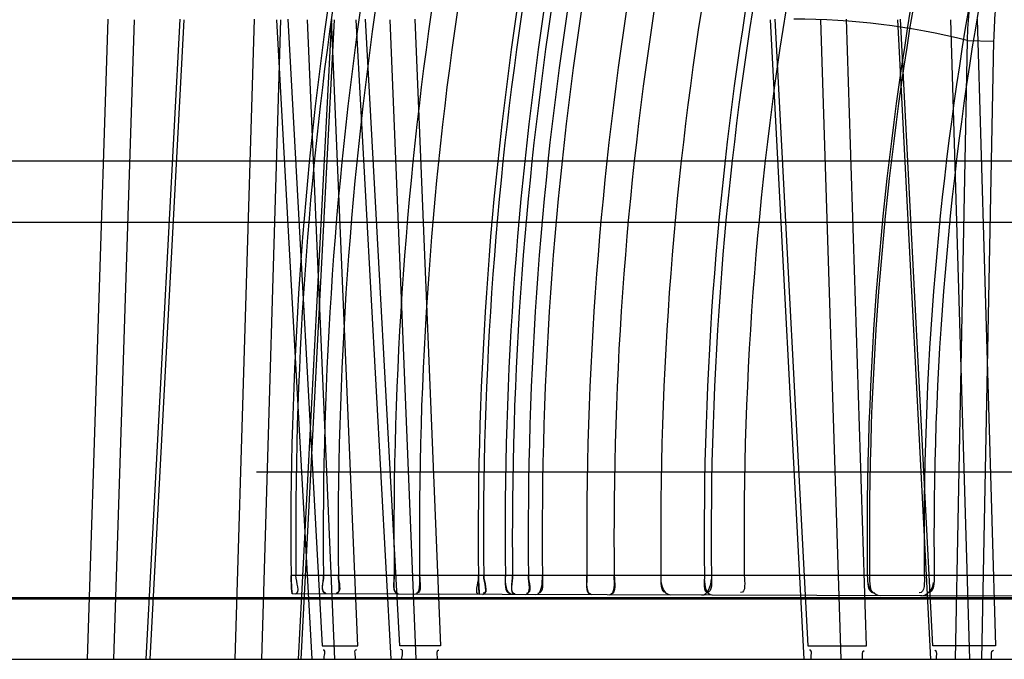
# Model space of a CAD drawing. Header units: millimetres. Extents: x 0 to 297, y 0 to 210.
# Tile 261 of 405: x 147.0317 to 147.1106, y 158.7315 to 158.7827. Entities that reach past the tile are written whole.
import ezdxf

# ---------------------------------------------------------------- set-up
doc = ezdxf.new("R2010")
doc.units = ezdxf.units.MM
doc.header["$LTSCALE"] = 16.335
doc.layers.add('INTFCLR_144815', color=7, linetype='CONTINUOUS')
doc.layers.add('INTFCLR_72935', color=7, linetype='CONTINUOUS')

msp = doc.modelspace()

# ---------------------------------------------------------------- linework, layer by layer
at = {"layer": 'INTFCLR_144815', "color": 9, "linetype": 'Continuous'}
for p, q in [((147.0387723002, 158.7827866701), (147.037117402, 158.7314782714)), ((147.0408761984, 158.7827343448), (147.0392209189, 158.7314782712)), ((147.04184045, 158.7314782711), (147.0445533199, 158.7827866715)), ((147.0421638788, 158.7314782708), (147.0448718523, 158.782734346)), ((147.0489679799, 158.731478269), (147.0505008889, 158.782786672)), ((147.0510882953, 158.7314782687), (147.0526218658, 158.7827343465)), ((147.0551247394, 158.7314782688), (147.0523075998, 158.7827343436)), ((147.0531765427, 158.7827866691), (147.0559352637, 158.7325690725)), ((147.056675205, 158.7827866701), (147.0540124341, 158.7314782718)), ((147.056884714, 158.7827343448), (147.0542269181, 158.7314782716)), ((147.0547406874, 158.7827343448), (147.0569165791, 158.7314782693)), ((147.058801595, 158.7325690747), (147.0566683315, 158.7827866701)), ((147.0586274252, 158.7827343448), (147.0614342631, 158.7314782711)), ((147.0621433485, 158.7325690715), (147.0593949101, 158.7827866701)), ((147.0634679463, 158.7314782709), (147.0613889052, 158.7827343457)), ((147.0633579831, 158.7827866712), (147.0653965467, 158.7325690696)), ((147.0945312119, 158.7314782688), (147.0918419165, 158.7827343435)), ((147.0921854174, 158.782786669), (147.0948179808, 158.7325690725)), ((147.0958325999, 158.7827343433), (147.0974701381, 158.7314782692)), ((147.0995192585, 158.7325690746), (147.0979125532, 158.7827866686)), ((147.102015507, 158.7827343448), (147.1046567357, 158.7314782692)), ((147.1048352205, 158.7325690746), (147.1022499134, 158.7827866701)), ((147.1078033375, 158.731478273), (147.1062881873, 158.7827343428)), ((147.1083817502, 158.7827866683), (147.1098687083, 158.7325690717)), ((147.1075848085, 158.7810745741), (147.1066183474, 158.731478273)), ((147.1075848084, 158.7810745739), (147.1097072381, 158.7810222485)), ((147.1097072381, 158.7810222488), (147.1087391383, 158.7314782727)), ((146.9566014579, 158.7714346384), (147.4933935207, 158.7714346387)), ((147.4918168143, 158.7664782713), (146.9278101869, 158.7664782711)), ((147.6859479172, 158.7363037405), (146.9564195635, 158.7363037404)), ((146.9701436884, 158.7364346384), (147.6736405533, 158.7364346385)), ((146.897397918, 158.7314782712), (147.6855042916, 158.7314782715))]:
    msp.add_line(p, q, dxfattribs=at)
at = {"layer": 'INTFCLR_144815', "color": 6, "linetype": 'Continuous'}
for p, q in [((147.1539927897, 158.7464782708), (147.0506636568, 158.7464782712)), ((147.0559352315, 158.7325690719), (147.0588015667, 158.7325690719)), ((147.065396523, 158.7325690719), (147.0621433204, 158.7325690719)), ((147.09481795, 158.7325690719), (147.0995192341, 158.7325690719)), ((147.1098686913, 158.7325690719), (147.1048351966, 158.7325690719))]:
    msp.add_line(p, q, dxfattribs=at)
at = {"layer": 'INTFCLR_144815', "color": 9, "linetype": 'Continuous'}
msp.add_arc((147.0937378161, 158.7259328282), 0.0568536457, 75.9035747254, 90.0199053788, dxfattribs=at)
for points, knots in [([(147.1251833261, 158.8050390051), (147.1241159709, 158.8052511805), (147.1224372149, 158.805305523), (147.1205536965, 158.8048856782), (147.1194937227, 158.8045148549), (147.1178733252, 158.8038031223), (147.116361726, 158.8027605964), (147.1150110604, 158.8014974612), (147.114094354, 158.8005345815), (147.1130163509, 158.7991941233), (147.1120557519, 158.797719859), (147.1113431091, 158.7964480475), (147.1103006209, 158.794381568), (147.1094635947, 158.7921693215), (147.1088155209, 158.7898688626), (147.1084205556, 158.7882516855), (147.1078649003, 158.7853352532), (147.107633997, 158.7827848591), (147.1075848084, 158.7810745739)], [0, 0, 0, 0, 0.09771588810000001, 0.1472704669, 0.1727131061, 0.1984371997, 0.3060937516, 0.3349763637, 0.3645291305, 0.4253885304, 0.4891348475, 0.5222846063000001, 0.5562566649, 0.6969275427, 0.733562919, 0.7708730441, 0.8463655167, 1, 1, 1, 1]), ([(147.1260564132, 158.8035939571), (147.1250546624, 158.8037930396), (147.1234795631, 158.8038440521), (147.1217131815, 158.8034482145), (147.1207204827, 158.8030986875), (147.1192038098, 158.8024285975), (147.1177909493, 158.8014465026), (147.116530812, 158.8002574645), (147.1156762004, 158.7993507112), (147.1146728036, 158.7980881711), (147.1137801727, 158.7967003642), (147.1131194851, 158.7955029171), (147.1121542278, 158.7935561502), (147.1113840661, 158.7914726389), (147.1107925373, 158.7893069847), (147.110433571, 158.787783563), (147.1099341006, 158.7850349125), (147.1097388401, 158.7826327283), (147.1097072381, 158.7810222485)], [0, 0, 0, 0, 0.0976914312, 0.1471743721, 0.1725712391, 0.1982435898, 0.3056783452, 0.3345042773, 0.3640047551, 0.4247766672, 0.4884590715, 0.5215903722, 0.5555516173, 0.6962629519, 0.7329371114, 0.7702971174, 0.8459277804, 1, 1, 1, 1])]:
    msp.add_open_spline(points, degree=3, knots=knots, dxfattribs=at)
at = {"layer": 'INTFCLR_144815', "color": 6, "linetype": 'Continuous'}
for points in [[(147.0560872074, 158.7314782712), (147.0560716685, 158.7317265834), (147.0562735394, 158.7322219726), (147.0560247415, 158.7322220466)], [(147.0586033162, 158.7314782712), (147.058629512, 158.7317407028), (147.0584383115, 158.732263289), (147.0587020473, 158.7322632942)], [(147.0623194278, 158.7314782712), (147.0623000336, 158.7317405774), (147.0625026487, 158.7322632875), (147.0622396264, 158.7322632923)], [(147.0651751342, 158.7314782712), (147.0652025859, 158.731726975), (147.0650262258, 158.7322219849), (147.0652764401, 158.7322220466)], [(147.0950851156, 158.7314782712), (147.0950559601, 158.7317273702), (147.0952223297, 158.7322220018), (147.0949715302, 158.7322220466)], [(147.0992119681, 158.7314782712), (147.0992473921, 158.7317155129), (147.0991025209, 158.7321859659), (147.0993423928, 158.7321859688)], [(147.1051234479, 158.7314782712), (147.1050933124, 158.7317153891), (147.1052468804, 158.732185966), (147.1050078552, 158.7321859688)], [(147.1095419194, 158.7314782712), (147.1095813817, 158.731727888), (147.1094361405, 158.7322220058), (147.1096888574, 158.7322220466)]]:
    msp.add_open_spline(points, degree=3, dxfattribs=at)
at = {"layer": 'INTFCLR_72935', "color": 7, "linetype": 'Continuous'}
for p, q in [((147.0534707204, 158.7371608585), (147.0534420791, 158.7381826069)), ((147.0684828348, 158.7371230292), (147.0684515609, 158.7381826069)), ((147.0535176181, 158.7367372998), (147.0534707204, 158.7371608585)), ((147.0534707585, 158.7371601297), (147.0535176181, 158.7367372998)), ((147.0685339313, 158.7366848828), (147.0684828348, 158.7371230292))]:
    msp.add_line(p, q, dxfattribs=at)
at = {"layer": 'INTFCLR_72935', "color": 9, "linetype": 'Continuous'}
for p, q in [((147.1233127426, 158.7381826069), (147.0534420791, 158.7381826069)), ((147.1221221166, 158.736497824), (147.0535176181, 158.7367372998))]:
    msp.add_line(p, q, dxfattribs=at)
at = {"layer": 'INTFCLR_72935', "color": 6, "linetype": 'Continuous'}
for centre, radius, start, end in [((147.3557020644, 158.7414782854), 0.302277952, 162.3394245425, 180.6246972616), ((147.355600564, 158.7414778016), 0.3017845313, 162.3094998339, 180.6256268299), ((147.3558099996, 158.7414777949), 0.299789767, 162.1878579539, 180.629788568), ((147.3554958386, 158.7414777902), 0.2982849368, 162.0949601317, 180.6329650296), ((147.3559147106, 158.741477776), 0.2942344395, 161.8399382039, 180.641676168), ((147.3553911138, 158.7414777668), 0.2916743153, 161.6748998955, 180.6473068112), ((147.3557052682, 158.7414777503), 0.2872726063, 161.3838828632, 180.6572222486), ((147.3556005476, 158.7414777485), 0.2867499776, 161.3487026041, 180.6584197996), ((147.3560194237, 158.7414777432), 0.2854363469, 161.259675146, 180.6614490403), ((147.3558099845, 158.7414777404), 0.284649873, 161.2059583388, 180.6632761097), ((147.355495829, 158.7414777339), 0.2830645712, 161.0967205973, 180.6669896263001), ((147.3552863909, 158.7414777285), 0.281733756, 161.0040135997, 180.6701393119), ((147.3559147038, 158.7414777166), 0.2787930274, 160.7958298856, 180.6772058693), ((147.3553911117, 158.7414777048), 0.2760897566, 160.6003044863, 180.6838344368), ((147.3561241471, 158.7414776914), 0.2730822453, 160.3779389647, 180.6913632), ((147.3560194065, 158.7414776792), 0.2694912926, 160.1055143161, 180.700573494), ((147.3551816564, 158.7414776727), 0.2680931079, 159.9973390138, 180.7042259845), ((147.3552863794, 158.7414776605), 0.2655664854, 159.7987755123, 180.7109237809), ((147.3562288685, 158.7414776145), 0.2566591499, 159.0653634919, 180.7355873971), ((147.3561241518, 158.7414776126), 0.2563699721, 159.0406371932, 180.7364167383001), ((147.3551816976, 158.7414775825), 0.2510489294, 158.5747232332, 180.7520192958), ((147.3550730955, 158.7414782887), 0.2501438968, 158.4935318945, 180.7549019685)]:
    msp.add_arc(centre, radius, start, end, dxfattribs=at)
at = {"layer": 'INTFCLR_72935', "color": 7, "linetype": 'Continuous'}
for centre, radius, start, end in [((147.0743576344, 158.7384112), 0.0209168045, 180.6261714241, 184.5151567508), ((147.0709722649, 158.738374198), 0.0175312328, 180.6261628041, 185.3575238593), ((147.0922635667, 158.7384563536), 0.0238135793, 180.6586457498, 183.9940055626)]:
    msp.add_arc(centre, radius, start, end, dxfattribs=at)
at = {"layer": 'INTFCLR_72935', "color": 6, "linetype": 'Continuous'}
for points in [[(147.0537659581, 158.736736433), (147.0542485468, 158.7367347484), (147.0538392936, 158.7377000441), (147.0538340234, 158.7381826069)], [(147.0560383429, 158.7381826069), (147.0560434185, 158.7377209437), (147.0557314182, 158.7368078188), (147.0561931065, 158.7368062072)], [(147.0562606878, 158.7367277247), (147.0557700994, 158.7367294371), (147.0560437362, 158.7376920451), (147.0560383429, 158.7381826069)], [(147.0570131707, 158.736725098), (147.0575043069, 158.7367233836), (147.0572345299, 158.7376914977), (147.0572291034, 158.7381826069)], [(147.0572291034, 158.7381826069), (147.0572341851, 158.737722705), (147.0575494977, 158.7368082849), (147.0570895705, 158.7368098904)], [(147.0616987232, 158.7381826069), (147.0617040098, 158.7377106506), (147.0614859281, 158.7367922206), (147.0619579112, 158.736790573)], [(147.0620790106, 158.7367074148), (147.0615712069, 158.7367091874), (147.0617044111, 158.7376748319), (147.0616987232, 158.7381826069)], [(147.0633591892, 158.7367029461), (147.0638681, 158.7367011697), (147.0637411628, 158.7376737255), (147.0637354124, 158.7381826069)], [(147.0637354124, 158.7381826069), (147.0637407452, 158.7377106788), (147.0639617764, 158.7367865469), (147.063489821, 158.7367881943)], [(147.0687952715, 158.7366839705), (147.0692954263, 158.7366822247), (147.0688752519, 158.737682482), (147.0688695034, 158.7381826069)], [(147.0688695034, 158.7381826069), (147.0688749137, 158.7377119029), (147.0692955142, 158.7367694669), (147.068824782, 158.7367711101)], [(147.0706020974, 158.7381826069), (147.0706077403, 158.7376939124), (147.0704880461, 158.7367668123), (147.0709767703, 158.7367651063)], [(147.0711612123, 158.7366757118), (147.0706254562, 158.736677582), (147.0706082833, 158.7376468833), (147.0706020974, 158.7381826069)], [(147.0711791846, 158.7381826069), (147.0711847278, 158.7377038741), (147.0708692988, 158.7367579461), (147.0713480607, 158.7367562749)], [(147.0714218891, 158.7366748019), (147.070912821, 158.7366765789), (147.0711850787, 158.7376735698), (147.0711791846, 158.7381826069)], [(147.0722146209, 158.7366720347), (147.0727242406, 158.7366702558), (147.0724563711, 158.7376730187), (147.0724504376, 158.7381826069)], [(147.0724504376, 158.7381826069), (147.0724560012, 158.7377047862), (147.0727754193, 158.7367555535), (147.0722975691, 158.7367572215)], [(147.0730126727, 158.736669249), (147.0735504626, 158.7366673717), (147.0735781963, 158.7376448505), (147.0735719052, 158.7381826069)], [(147.0735719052, 158.7381826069), (147.0735776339, 158.7376929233), (147.0736976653, 158.7367575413), (147.0732079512, 158.7367592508)], [(147.0771411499, 158.7381826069), (147.0771469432, 158.7376925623), (147.0769344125, 158.7367416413), (147.0774244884, 158.7367399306)], [(147.077557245, 158.7366533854), (147.0770289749, 158.7366552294), (147.0771473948, 158.7376543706), (147.0771411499, 158.7381826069)], [(147.0789090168, 158.7366486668), (147.0794384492, 158.7366468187), (147.079327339, 158.737653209), (147.0793210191, 158.7381826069)], [(147.0793210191, 158.7381826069), (147.079326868, 158.7376926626), (147.0795423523, 158.7367357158), (147.079052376, 158.7367374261)], [(147.0830617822, 158.7381826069), (147.0830673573, 158.7377206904), (147.0829836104, 158.7368525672), (147.0834455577, 158.7368509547)], [(147.0865482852, 158.7381826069), (147.0865539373, 158.7377204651), (147.0863988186, 158.736833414), (147.0868609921, 158.7368318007)], [(147.087108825, 158.7381826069), (147.0871145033, 158.7377207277), (147.0872012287, 158.7368454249), (147.0867393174, 158.7368470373)], [(147.0897403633, 158.7381826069), (147.0897461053, 158.7377199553), (147.0899051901, 158.7368252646), (147.0894425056, 158.7368268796)], [(147.0995908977, 158.7381826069), (147.0995971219, 158.7376979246), (147.0996052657, 158.7368184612), (147.1000899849, 158.7368167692)], [(147.0997753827, 158.7381826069), (147.0997815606, 158.7377020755), (147.0997163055, 158.7368055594), (147.1001968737, 158.7368038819)], [(147.1041544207, 158.7381826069), (147.1041607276, 158.737702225), (147.1042284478, 158.7367981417), (147.1037480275, 158.7367998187)], [(147.1049509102, 158.7381826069), (147.1049573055, 158.7376972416), (147.1049484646, 158.736808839), (147.1044630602, 158.7368105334)], [(147.0685339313, 158.7366848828), (147.0680827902, 158.7366864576), (147.0684587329, 158.7375848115), (147.0684535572, 158.7380359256)], [(147.0838342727, 158.7366314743), (147.0833403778, 158.7366331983), (147.0830833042, 158.7374113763), (147.0830773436, 158.7379052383)], [(147.0863290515, 158.7366227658), (147.0868272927, 158.7366210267), (147.0871054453, 158.7374055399), (147.0870993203, 158.7379037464)], [(147.0871625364, 158.7366198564), (147.0866923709, 158.7366214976), (147.0865680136, 158.7374261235), (147.0865622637, 158.7378962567)], [(147.1006329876, 158.7365728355), (147.1001539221, 158.7365745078), (147.0996661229, 158.7371515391), (147.0996599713, 158.7376305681)], [(147.1038888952, 158.7365614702), (147.1043773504, 158.7365597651), (147.1048994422, 158.7371403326), (147.1048930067, 158.7376287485)]]:
    msp.add_open_spline(points, degree=3, dxfattribs=at)

doc.saveas('drawing.dxf')
